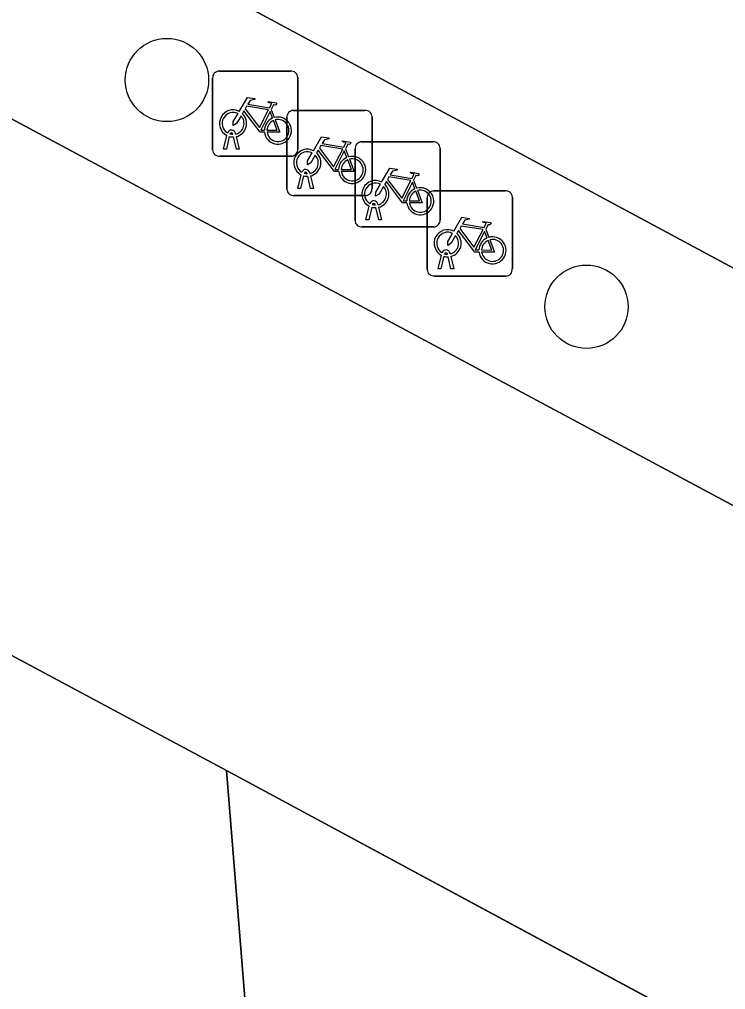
# Model space of a CAD drawing. Extents: x 159489 to 160304, y 383825 to 384531.
# Drawn here: x 159709.28 to 159717.58, y 384255.68 to 384267.07 of the extents above; entities that cross this region are included whole.
import ezdxf

# ---------------------------------------------------------------- set-up
doc = ezdxf.new("R2010")
doc.units = 0
for name, color, linetype in [('IMGEO_Boom', 7, 'Continuous'), ('IMGEO_Fietsenrek', 7, 'Continuous'), ('IMGEO_Groenvoorziening', 7, 'Continuous'), ('IMGEO_Rijbaan_lokaal_gesloten', 7, 'Continuous'), ('IMGEO_Voetgangersgebied_gesloten', 7, 'Continuous'), ('IMGEO_Voetpad_open', 7, 'Continuous')]:
    doc.layers.add(name, color=color, linetype=linetype)

msp = doc.modelspace()

# ---------------------------------------------------------------- linework, layer by layer
at = {"layer": 'IMGEO_Boom'}
for centre in [(159711.016, 384266.363), (159715.944, 384263.7)]:
    msp.add_circle(centre, 0.489, dxfattribs=at)
at = {"layer": 'IMGEO_Fietsenrek'}
for p, q in [((159711.553, 384265.543), (159711.553, 384266.384)), ((159711.553, 384266.384), (159711.553, 384265.543)), ((159711.628, 384266.468), (159712.469, 384266.468)), ((159712.469, 384266.468), (159711.628, 384266.468)), ((159712.553, 384266.393), (159712.553, 384265.552)), ((159712.553, 384265.552), (159712.553, 384266.393)), ((159712.24, 384266.017), (159712.276, 384265.922)), ((159712.425, 384265.081), (159712.425, 384265.922)), ((159712.425, 384265.922), (159712.425, 384265.081)), ((159712.5, 384266.006), (159713.341, 384266.006)), ((159713.341, 384266.006), (159712.5, 384266.006)), ((159713.425, 384265.931), (159713.425, 384265.09)), ((159713.425, 384265.09), (159713.425, 384265.931)), ((159711.68, 384265.552), (159711.719, 384265.712)), ((159711.749, 384265.7), (159711.714, 384265.552)), ((159711.791, 384265.724), (159711.79, 384265.728)), ((159711.832, 384265.552), (159711.798, 384265.694)), ((159711.822, 384265.735), (159711.823, 384265.728)), ((159711.83, 384265.698), (159711.865, 384265.552)), ((159713.3, 384265.638), (159714.141, 384265.638)), ((159714.141, 384265.638), (159713.3, 384265.638)), ((159714.225, 384265.563), (159714.225, 384264.722)), ((159714.225, 384264.722), (159714.225, 384265.563)), ((159712.478, 384265.468), (159711.637, 384265.468)), ((159711.637, 384265.468), (159712.478, 384265.468)), ((159711.714, 384265.552), (159711.68, 384265.552)), ((159711.865, 384265.552), (159711.832, 384265.552)), ((159713.112, 384265.555), (159713.148, 384265.46)), ((159713.225, 384264.713), (159713.225, 384265.554)), ((159713.225, 384265.554), (159713.225, 384264.713)), ((159712.552, 384265.09), (159712.591, 384265.25)), ((159712.621, 384265.238), (159712.586, 384265.09)), ((159712.663, 384265.262), (159712.662, 384265.266)), ((159712.704, 384265.09), (159712.67, 384265.232)), ((159712.694, 384265.273), (159712.695, 384265.266)), ((159712.702, 384265.236), (159712.737, 384265.09)), ((159713.912, 384265.187), (159713.948, 384265.092)), ((159713.35, 384265.006), (159712.509, 384265.006)), ((159712.509, 384265.006), (159713.35, 384265.006)), ((159712.586, 384265.09), (159712.552, 384265.09)), ((159712.737, 384265.09), (159712.704, 384265.09)), ((159714.148, 384265.061), (159714.989, 384265.061)), ((159714.989, 384265.061), (159714.148, 384265.061)), ((159713.352, 384264.722), (159713.391, 384264.882)), ((159713.463, 384264.894), (159713.462, 384264.898)), ((159713.494, 384264.905), (159713.495, 384264.898)), ((159714.073, 384264.136), (159714.073, 384264.977)), ((159714.073, 384264.977), (159714.073, 384264.136)), ((159715.073, 384264.986), (159715.073, 384264.145)), ((159715.073, 384264.145), (159715.073, 384264.986)), ((159713.421, 384264.87), (159713.386, 384264.722)), ((159713.504, 384264.722), (159713.47, 384264.864)), ((159713.502, 384264.868), (159713.537, 384264.722)), ((159713.386, 384264.722), (159713.352, 384264.722)), ((159713.537, 384264.722), (159713.504, 384264.722)), ((159714.15, 384264.638), (159713.309, 384264.638)), ((159713.309, 384264.638), (159714.15, 384264.638)), ((159714.76, 384264.61), (159714.796, 384264.515)), ((159714.311, 384264.317), (159714.31, 384264.321)), ((159714.342, 384264.328), (159714.343, 384264.321)), ((159714.2, 384264.145), (159714.239, 384264.305)), ((159714.269, 384264.293), (159714.234, 384264.145)), ((159714.352, 384264.145), (159714.318, 384264.287)), ((159714.35, 384264.291), (159714.385, 384264.145)), ((159714.234, 384264.145), (159714.2, 384264.145)), ((159714.385, 384264.145), (159714.352, 384264.145)), ((159714.998, 384264.061), (159714.157, 384264.061)), ((159714.157, 384264.061), (159714.998, 384264.061))]:
    msp.add_line(p, q, dxfattribs=at)
for points in [[(159711.866, 384265.994), (159711.961, 384266.158), (159712.047, 384266.144), (159712.049, 384266.135), (159711.993, 384266.124), (159711.966, 384266.079), (159712.222, 384266.038)], [(159712.209, 384266.013), (159711.952, 384266.054), (159711.935, 384266.025), (159712.102, 384265.805), (159712.209, 384266.013)], [(159712.222, 384266.038), (159712.247, 384266.087), (159712.241, 384266.091), (159712.218, 384266.095), (159712.206, 384266.102), (159712.205, 384266.105), (159712.207, 384266.11), (159712.302, 384266.095), (159712.304, 384266.085), (159712.294, 384266.072), (159712.282, 384266.066), (159712.268, 384266.072), (159712.24, 384266.017)], [(159711.887, 384265.942), (159711.835, 384265.852), (159711.795, 384265.827), (159711.796, 384265.874), (159711.851, 384265.968)], [(159712.162, 384265.75), (159712.112, 384265.75), (159711.921, 384266.001), (159711.902, 384265.969)], [(159712.257, 384265.915), (159712.227, 384265.992), (159712.118, 384265.774), (159712.161, 384265.774)], [(159712.191, 384265.774), (159712.311, 384265.773), (159712.267, 384265.887)], [(159712.287, 384265.894), (159712.342, 384265.749), (159712.192, 384265.749)], [(159712.738, 384265.532), (159712.833, 384265.696), (159712.919, 384265.682), (159712.921, 384265.673), (159712.865, 384265.662), (159712.838, 384265.617), (159713.094, 384265.576)], [(159713.081, 384265.551), (159712.824, 384265.592), (159712.807, 384265.563), (159712.974, 384265.343), (159713.081, 384265.551)], [(159713.094, 384265.576), (159713.119, 384265.625), (159713.113, 384265.629), (159713.09, 384265.633), (159713.078, 384265.64), (159713.077, 384265.643), (159713.079, 384265.648), (159713.174, 384265.633), (159713.176, 384265.623), (159713.166, 384265.61), (159713.154, 384265.604), (159713.14, 384265.61), (159713.112, 384265.555)], [(159712.759, 384265.48), (159712.707, 384265.39), (159712.667, 384265.365), (159712.668, 384265.412), (159712.723, 384265.506)], [(159713.034, 384265.288), (159712.984, 384265.288), (159712.793, 384265.539), (159712.774, 384265.507)], [(159713.129, 384265.453), (159713.099, 384265.53), (159712.99, 384265.312), (159713.033, 384265.312)], [(159713.063, 384265.312), (159713.183, 384265.311), (159713.139, 384265.425)], [(159713.159, 384265.432), (159713.214, 384265.287), (159713.064, 384265.287)], [(159713.538, 384265.164), (159713.633, 384265.328), (159713.719, 384265.314), (159713.721, 384265.305), (159713.665, 384265.294), (159713.638, 384265.249), (159713.894, 384265.208)], [(159713.881, 384265.183), (159713.624, 384265.224), (159713.607, 384265.195), (159713.774, 384264.975), (159713.881, 384265.183)], [(159713.894, 384265.208), (159713.919, 384265.257), (159713.913, 384265.261), (159713.89, 384265.265), (159713.878, 384265.272), (159713.877, 384265.275), (159713.879, 384265.28), (159713.974, 384265.265), (159713.976, 384265.255), (159713.966, 384265.242), (159713.954, 384265.236), (159713.94, 384265.242), (159713.912, 384265.187)], [(159713.559, 384265.112), (159713.507, 384265.022), (159713.467, 384264.997), (159713.468, 384265.044), (159713.523, 384265.138)], [(159713.834, 384264.92), (159713.784, 384264.92), (159713.593, 384265.171), (159713.574, 384265.139)], [(159713.929, 384265.085), (159713.899, 384265.162), (159713.79, 384264.944), (159713.833, 384264.944)], [(159713.863, 384264.944), (159713.983, 384264.943), (159713.939, 384265.057)], [(159713.959, 384265.064), (159714.014, 384264.919), (159713.864, 384264.919)], [(159714.386, 384264.587), (159714.481, 384264.751), (159714.567, 384264.737), (159714.569, 384264.728), (159714.513, 384264.717), (159714.486, 384264.672), (159714.742, 384264.631)], [(159714.742, 384264.631), (159714.767, 384264.68), (159714.761, 384264.684), (159714.738, 384264.688), (159714.726, 384264.695), (159714.725, 384264.698), (159714.727, 384264.703), (159714.822, 384264.688), (159714.824, 384264.678), (159714.814, 384264.665), (159714.802, 384264.659), (159714.788, 384264.665), (159714.76, 384264.61)], [(159714.407, 384264.535), (159714.355, 384264.445), (159714.315, 384264.42), (159714.316, 384264.467), (159714.371, 384264.561)], [(159714.682, 384264.343), (159714.632, 384264.343), (159714.441, 384264.594), (159714.422, 384264.562)], [(159714.729, 384264.606), (159714.472, 384264.647), (159714.455, 384264.618), (159714.622, 384264.398), (159714.729, 384264.606)], [(159714.777, 384264.508), (159714.747, 384264.585), (159714.638, 384264.367), (159714.681, 384264.367)], [(159714.711, 384264.367), (159714.831, 384264.366), (159714.787, 384264.48)], [(159714.807, 384264.487), (159714.862, 384264.342), (159714.712, 384264.342)]]:
    msp.add_lwpolyline(points, dxfattribs=at)
for centre, radius, start, end in [((159711.631, 384266.39), 0.0779, 92.4484, 184.2845), ((159711.631, 384266.39), 0.0779, 92.4484, 184.2845), ((159712.475, 384266.39), 0.0779, 2.4484, 94.2845), ((159712.475, 384266.39), 0.0779, 2.4484, 94.2845), ((159711.793, 384265.853), 0.159, 62.6766, 242.1369), ((159711.793, 384265.853), 0.129, 63.3192, 238.903), ((159711.793, 384265.853), 0.129, 283.6043, 43.4302), ((159711.793, 384265.853), 0.159, 283.5766, 46.6042), ((159712.32, 384265.769), 0.159, 113.3408, 178.3217), ((159712.32, 384265.769), 0.159, 187.0065, 105.7708), ((159712.503, 384265.928), 0.0779, 92.4484, 184.2845), ((159712.503, 384265.928), 0.0779, 92.4484, 184.2845), ((159713.347, 384265.928), 0.0779, 2.4484, 94.2845), ((159713.347, 384265.928), 0.0779, 2.4484, 94.2845), ((159712.32, 384265.769), 0.129, 113.923, 177.9556), ((159712.32, 384265.769), 0.129, 188.6715, 104.5883), ((159711.773, 384265.724), 0.0499, 12.8025, 158.6934), ((159711.793, 384265.853), 0.159, 253.9967, 271.7867), ((159711.773, 384265.724), 0.0174, 12.8025, 163.4502), ((159711.793, 384265.853), 0.129, 253.415, 269.0204), ((159713.303, 384265.56), 0.0779, 92.4484, 184.2845), ((159713.303, 384265.56), 0.0779, 92.4484, 184.2845), ((159714.147, 384265.56), 0.0779, 2.4484, 94.2845), ((159714.147, 384265.56), 0.0779, 2.4484, 94.2845), ((159711.631, 384265.546), 0.0779, 182.4484, 274.2845), ((159711.631, 384265.546), 0.0779, 182.4484, 274.2845), ((159712.475, 384265.546), 0.0779, 272.4484, 4.2845), ((159712.475, 384265.546), 0.0779, 272.4484, 4.2845), ((159712.665, 384265.391), 0.159, 62.6766, 242.1369), ((159712.665, 384265.391), 0.129, 63.3192, 238.903), ((159712.665, 384265.391), 0.129, 283.6043, 43.4302), ((159712.665, 384265.391), 0.159, 283.5766, 46.6042), ((159713.192, 384265.307), 0.159, 113.3408, 178.3217), ((159713.192, 384265.307), 0.159, 187.0065, 105.7708), ((159713.192, 384265.307), 0.129, 113.923, 177.9556), ((159713.192, 384265.307), 0.129, 188.6715, 104.5883), ((159712.645, 384265.262), 0.0499, 12.8025, 158.6934), ((159712.665, 384265.391), 0.159, 253.9967, 271.7867), ((159712.645, 384265.262), 0.0174, 12.8025, 163.4502), ((159712.665, 384265.391), 0.129, 253.415, 269.0204), ((159713.465, 384265.023), 0.159, 62.6766, 242.1369), ((159713.465, 384265.023), 0.129, 63.3192, 238.903), ((159713.465, 384265.023), 0.129, 283.6043, 43.4302), ((159713.465, 384265.023), 0.159, 283.5766, 46.6042), ((159712.503, 384265.084), 0.0779, 182.4484, 274.2845), ((159712.503, 384265.084), 0.0779, 182.4484, 274.2845), ((159713.347, 384265.084), 0.0779, 272.4484, 4.2845), ((159713.347, 384265.084), 0.0779, 272.4484, 4.2845), ((159713.992, 384264.939), 0.159, 113.3408, 178.3217), ((159713.992, 384264.939), 0.159, 187.0065, 105.7708), ((159713.992, 384264.939), 0.129, 113.923, 177.9556), ((159713.992, 384264.939), 0.129, 188.6715, 104.5883), ((159714.151, 384264.983), 0.0779, 92.4484, 184.2845), ((159714.151, 384264.983), 0.0779, 92.4484, 184.2845), ((159714.995, 384264.983), 0.0779, 2.4484, 94.2845), ((159714.995, 384264.983), 0.0779, 2.4484, 94.2845), ((159713.445, 384264.894), 0.0499, 12.8025, 158.6934), ((159713.445, 384264.894), 0.0174, 12.8025, 163.4502), ((159713.465, 384265.023), 0.129, 253.415, 269.0204), ((159713.465, 384265.023), 0.159, 253.9967, 271.7867), ((159713.303, 384264.716), 0.0779, 182.4484, 274.2845), ((159713.303, 384264.716), 0.0779, 182.4484, 274.2845), ((159714.147, 384264.716), 0.0779, 272.4484, 4.2845), ((159714.147, 384264.716), 0.0779, 272.4484, 4.2845), ((159714.313, 384264.446), 0.159, 62.6766, 242.1369), ((159714.313, 384264.446), 0.129, 63.3192, 238.903), ((159714.313, 384264.446), 0.159, 283.5766, 46.6042), ((159714.313, 384264.446), 0.129, 283.6043, 43.4302), ((159714.84, 384264.362), 0.159, 113.3408, 178.3217), ((159714.84, 384264.362), 0.159, 187.0065, 105.7708), ((159714.84, 384264.362), 0.129, 113.923, 177.9556), ((159714.84, 384264.362), 0.129, 188.6715, 104.5883), ((159714.293, 384264.317), 0.0499, 12.8025, 158.6934), ((159714.293, 384264.317), 0.0174, 12.8025, 163.4502), ((159714.313, 384264.446), 0.129, 253.415, 269.0204), ((159714.313, 384264.446), 0.159, 253.9967, 271.7867), ((159714.151, 384264.139), 0.0779, 182.4484, 274.2845), ((159714.151, 384264.139), 0.0779, 182.4484, 274.2845), ((159714.995, 384264.139), 0.0779, 272.4484, 4.2845), ((159714.995, 384264.139), 0.0779, 272.4484, 4.2845)]:
    msp.add_arc(centre, radius, start, end, dxfattribs=at)
at = {"layer": 'IMGEO_Groenvoorziening'}
for points in [[(159711.716, 384258.252), (159712.104, 384253.438)], [(159770.813, 384222.109), (159772.562, 384225.477), (159711.716, 384258.252)]]:
    msp.add_lwpolyline(points, dxfattribs=at)
at = {"layer": 'IMGEO_Rijbaan_lokaal_gesloten'}
for points in [[(159660.257, 384289.932), (159577.41, 384334.529), (159578.411, 384329.953), (159580.7, 384328.729), (159648.201, 384292.407), (159658.313, 384286.981), (159698.746, 384265.2), (159711.716, 384258.252), (159772.562, 384225.477)], [(159773.411, 384231.328), (159761.993, 384237.492), (159761.116, 384235.868), (159732.627, 384251.248), (159717.817, 384259.189), (159718.689, 384260.816), (159703.175, 384269.135), (159702.303, 384267.507), (159697.486, 384270.09), (159698.359, 384271.717), (159675.705, 384283.863), (159661.143, 384289.584)]]:
    msp.add_lwpolyline(points, dxfattribs=at)
at = {"layer": 'IMGEO_Voetgangersgebied_gesloten'}
msp.add_lwpolyline([(159711.716, 384258.252), (159698.746, 384265.2), (159699.162, 384260.982), (159699.72, 384254.238), (159702.031, 384227.047), (159714.889, 384220.13), (159712.68, 384246.741), (159712.104, 384253.438)], close=True, dxfattribs=at)
at = {"layer": 'IMGEO_Voetpad_open'}
for points in [[(159778.522, 384238.137), (159677.536, 384292.428), (159674.737, 384287.233), (159775.75, 384232.935)], [(159778.522, 384238.137), (159775.75, 384232.935), (159674.737, 384287.233), (159677.536, 384292.428)]]:
    msp.add_lwpolyline(points, close=True, dxfattribs=at)
msp.add_lwpolyline([(159674.569, 384284.792), (159675.705, 384283.863), (159698.359, 384271.717), (159703.175, 384269.135), (159718.689, 384260.816), (159733.502, 384252.874), (159761.993, 384237.492), (159773.411, 384231.328)], dxfattribs=at)

doc.saveas('drawing.dxf')
